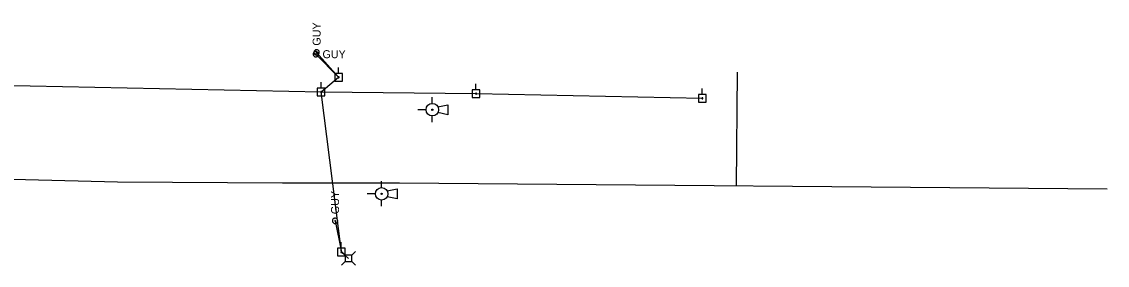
# Model space of a CAD drawing. Extents: x 596028 to 606371, y 330010 to 403088.
# Drawn here: x 603405 to 603927, y 360767 to 360884 of the extents above; entities that cross this region are included whole.
import ezdxf

# ---------------------------------------------------------------- set-up
doc = ezdxf.new("R2010")
doc.units = 0
for name, color, linetype in [('E_RR_Utility', 7, 'Continuous'), ('E_UTL_EGuyWire', 7, 'Continuous'), ('E_UTL_EPowerPole', 7, 'Continuous'), ('E_UTL_G_UG', 7, 'Continuous'), ('E_UTL_Overhead', 7, 'Continuous'), ('E_UTL_T', 7, 'Continuous')]:
    doc.layers.add(name, color=color, linetype=linetype)

msp = doc.modelspace()

# ---------------------------------------------------------------- linework, layer by layer
at = {"layer": 'E_RR_Utility'}
for points in [[(603602.55, 360844.58), (603602.55, 360847.58)], [(603599.55, 360841.58), (603595.59, 360841.58)], [(603605.21, 360842.97), (603610.05, 360843.98)], [(603610.05, 360843.98), (603610.05, 360839.18)], [(603602.55, 360835.58), (603602.55, 360838.58)], [(603610.05, 360839.18), (603605.21, 360840.19)], [(603578.18, 360804.23), (603578.18, 360807.23)], [(603575.18, 360801.23), (603571.22, 360801.23)], [(603580.84, 360802.62), (603585.68, 360803.63)], [(603585.68, 360798.83), (603580.84, 360799.84)], [(603585.68, 360803.63), (603585.68, 360798.83)], [(603578.18, 360795.23), (603578.18, 360798.23)]]:
    msp.add_lwpolyline(points, dxfattribs=at)
for centre, radius in [((603602.55, 360841.58), 3), ((603602.55, 360841.58), 0.3), ((603578.18, 360801.23), 3), ((603578.18, 360801.23), 0.3)]:
    msp.add_circle(centre, radius, dxfattribs=at)
at = {"layer": 'E_UTL_EGuyWire'}
for p, q in [((603546.53, 360868.22), (603557.51, 360857.14)), ((603546.92, 360869.11), (603557.51, 360857.14)), ((603555.77, 360788.24), (603558.81, 360773.24))]:
    msp.add_line(p, q, dxfattribs=at)
for points in [[(603547.82, 360868.22), (603547.79, 360868.46), (603547.72, 360868.7), (603547.61, 360868.91), (603547.46, 360869.1), (603547.28, 360869.26), (603547.07, 360869.39), (603546.84, 360869.47), (603546.59, 360869.5), (603546.35, 360869.49), (603546.11, 360869.43), (603545.89, 360869.33), (603545.69, 360869.19), (603545.52, 360869.01), (603545.39, 360868.81), (603545.3, 360868.58), (603545.26, 360868.34), (603545.26, 360868.1), (603545.3, 360867.86), (603545.39, 360867.63), (603545.52, 360867.42), (603545.69, 360867.25), (603545.89, 360867.11), (603546.11, 360867.01), (603546.35, 360866.95), (603546.59, 360866.94), (603546.84, 360866.97), (603547.07, 360867.05), (603547.28, 360867.17), (603547.46, 360867.33), (603547.61, 360867.52), (603547.72, 360867.74), (603547.79, 360867.98), (603547.82, 360868.22)], [(603546.92, 360870.39), (603546.68, 360870.37), (603546.45, 360870.3), (603546.23, 360870.19), (603546.04, 360870.04), (603545.88, 360869.85), (603545.76, 360869.64), (603545.68, 360869.41), (603545.64, 360869.17), (603545.65, 360868.93), (603545.71, 360868.69), (603545.81, 360868.47), (603545.95, 360868.27), (603546.13, 360868.1), (603546.33, 360867.97), (603546.56, 360867.88), (603546.8, 360867.83), (603547.04, 360867.83), (603547.28, 360867.88), (603547.51, 360867.97), (603547.72, 360868.1), (603547.89, 360868.27), (603548.03, 360868.47), (603548.14, 360868.69), (603548.19, 360868.93), (603548.2, 360869.17), (603548.17, 360869.41), (603548.09, 360869.64), (603547.97, 360869.85), (603547.81, 360870.04), (603547.62, 360870.19), (603547.4, 360870.3), (603547.17, 360870.37), (603546.92, 360870.39)], [(603546.69, 360868.22), (603546.69, 360868.25), (603546.68, 360868.28), (603546.67, 360868.3), (603546.65, 360868.33), (603546.63, 360868.35), (603546.6, 360868.36), (603546.57, 360868.37), (603546.54, 360868.38), (603546.51, 360868.38), (603546.48, 360868.37), (603546.45, 360868.36), (603546.43, 360868.34), (603546.41, 360868.32), (603546.39, 360868.29), (603546.38, 360868.26), (603546.37, 360868.23), (603546.37, 360868.2), (603546.38, 360868.17), (603546.39, 360868.14), (603546.41, 360868.12), (603546.43, 360868.1), (603546.45, 360868.08), (603546.48, 360868.07), (603546.51, 360868.06), (603546.54, 360868.06), (603546.57, 360868.06), (603546.6, 360868.07), (603546.63, 360868.09), (603546.65, 360868.11), (603546.67, 360868.13), (603546.68, 360868.16), (603546.69, 360868.19), (603546.69, 360868.22)], [(603546.92, 360869.27), (603546.89, 360869.27), (603546.86, 360869.26), (603546.84, 360869.24), (603546.81, 360869.22), (603546.79, 360869.2), (603546.78, 360869.17), (603546.77, 360869.15), (603546.76, 360869.12), (603546.76, 360869.09), (603546.77, 360869.06), (603546.78, 360869.03), (603546.8, 360869), (603546.82, 360868.98), (603546.85, 360868.97), (603546.88, 360868.95), (603546.91, 360868.95), (603546.94, 360868.95), (603546.97, 360868.95), (603547, 360868.97), (603547.02, 360868.98), (603547.04, 360869), (603547.06, 360869.03), (603547.07, 360869.06), (603547.08, 360869.09), (603547.08, 360869.12), (603547.08, 360869.15), (603547.07, 360869.17), (603547.05, 360869.2), (603547.03, 360869.22), (603547.01, 360869.24), (603546.98, 360869.26), (603546.95, 360869.27), (603546.92, 360869.27)], [(603555.77, 360789.52), (603555.53, 360789.5), (603555.3, 360789.43), (603555.08, 360789.32), (603554.89, 360789.17), (603554.73, 360788.98), (603554.61, 360788.77), (603554.53, 360788.54), (603554.49, 360788.3), (603554.5, 360788.06), (603554.56, 360787.82), (603554.66, 360787.6), (603554.8, 360787.4), (603554.98, 360787.23), (603555.18, 360787.1), (603555.41, 360787.01), (603555.65, 360786.96), (603555.89, 360786.96), (603556.13, 360787.01), (603556.36, 360787.1), (603556.57, 360787.23), (603556.74, 360787.4), (603556.88, 360787.6), (603556.99, 360787.82), (603557.04, 360788.06), (603557.05, 360788.3), (603557.02, 360788.54), (603556.94, 360788.77), (603556.82, 360788.98), (603556.66, 360789.17), (603556.47, 360789.32), (603556.25, 360789.43), (603556.02, 360789.5), (603555.77, 360789.52)], [(603555.77, 360788.4), (603555.74, 360788.4), (603555.71, 360788.39), (603555.69, 360788.37), (603555.66, 360788.35), (603555.64, 360788.33), (603555.63, 360788.31), (603555.62, 360788.28), (603555.61, 360788.25), (603555.61, 360788.22), (603555.62, 360788.19), (603555.63, 360788.16), (603555.65, 360788.13), (603555.67, 360788.11), (603555.7, 360788.1), (603555.73, 360788.08), (603555.76, 360788.08), (603555.79, 360788.08), (603555.82, 360788.08), (603555.85, 360788.1), (603555.87, 360788.11), (603555.89, 360788.13), (603555.91, 360788.16), (603555.92, 360788.19), (603555.93, 360788.22), (603555.93, 360788.25), (603555.93, 360788.28), (603555.92, 360788.31), (603555.9, 360788.33), (603555.88, 360788.35), (603555.86, 360788.37), (603555.83, 360788.39), (603555.8, 360788.4), (603555.77, 360788.4)]]:
    msp.add_lwpolyline(points, dxfattribs=at)
at = {"layer": 'E_UTL_EPowerPole'}
for points in [[(603559.32, 360858.98), (603555.64, 360858.98)], [(603555.64, 360858.98), (603555.64, 360855.29)], [(603557.75, 360857.14), (603557.75, 360857.18), (603557.73, 360857.23), (603557.71, 360857.27), (603557.69, 360857.3), (603557.65, 360857.33), (603557.61, 360857.36), (603557.57, 360857.37), (603557.52, 360857.38), (603557.48, 360857.37), (603557.43, 360857.36), (603557.39, 360857.34), (603557.36, 360857.32), (603557.33, 360857.29), (603557.3, 360857.25), (603557.28, 360857.21), (603557.28, 360857.16), (603557.28, 360857.12), (603557.28, 360857.07), (603557.3, 360857.03), (603557.33, 360856.99), (603557.36, 360856.96), (603557.39, 360856.93), (603557.43, 360856.91), (603557.48, 360856.9), (603557.52, 360856.9), (603557.57, 360856.91), (603557.61, 360856.92), (603557.65, 360856.94), (603557.69, 360856.97), (603557.71, 360857.01), (603557.73, 360857.05), (603557.75, 360857.09), (603557.75, 360857.14)], [(603557.48, 360858.98), (603557.48, 360861.89)], [(603559.32, 360855.29), (603559.32, 360858.98)], [(603550.93, 360851.95), (603547.25, 360851.95)], [(603547.25, 360851.95), (603547.25, 360848.26)], [(603549.09, 360851.95), (603549.09, 360854.86)], [(603550.93, 360848.26), (603550.93, 360851.95)], [(603555.64, 360855.29), (603559.32, 360855.29)], [(603623.57, 360851.15), (603623.57, 360854.06)], [(603547.25, 360848.26), (603550.93, 360848.26)], [(603549.36, 360850.11), (603549.36, 360850.15), (603549.34, 360850.2), (603549.32, 360850.24), (603549.3, 360850.27), (603549.26, 360850.3), (603549.22, 360850.33), (603549.18, 360850.34), (603549.13, 360850.35), (603549.09, 360850.34), (603549.04, 360850.33), (603549, 360850.31), (603548.97, 360850.29), (603548.94, 360850.26), (603548.91, 360850.22), (603548.89, 360850.18), (603548.89, 360850.13), (603548.89, 360850.09), (603548.89, 360850.04), (603548.91, 360850), (603548.94, 360849.96), (603548.97, 360849.93), (603549, 360849.9), (603549.04, 360849.88), (603549.09, 360849.87), (603549.13, 360849.87), (603549.18, 360849.88), (603549.22, 360849.89), (603549.26, 360849.91), (603549.3, 360849.94), (603549.32, 360849.98), (603549.34, 360850.02), (603549.36, 360850.06), (603549.36, 360850.11)], [(603625.41, 360851.15), (603621.73, 360851.15)], [(603621.73, 360851.15), (603621.73, 360847.46)], [(603621.73, 360847.46), (603625.41, 360847.46)], [(603623.84, 360849.31), (603623.84, 360849.35), (603623.82, 360849.4), (603623.8, 360849.44), (603623.78, 360849.47), (603623.74, 360849.5), (603623.7, 360849.53), (603623.66, 360849.54), (603623.61, 360849.55), (603623.57, 360849.54), (603623.52, 360849.53), (603623.48, 360849.51), (603623.45, 360849.49), (603623.42, 360849.46), (603623.39, 360849.42), (603623.37, 360849.38), (603623.37, 360849.33), (603623.37, 360849.29), (603623.37, 360849.24), (603623.39, 360849.2), (603623.42, 360849.16), (603623.45, 360849.13), (603623.48, 360849.1), (603623.52, 360849.08), (603623.57, 360849.07), (603623.61, 360849.07), (603623.66, 360849.08), (603623.7, 360849.09), (603623.74, 360849.11), (603623.78, 360849.14), (603623.8, 360849.18), (603623.82, 360849.22), (603623.84, 360849.26), (603623.84, 360849.31)], [(603625.41, 360847.46), (603625.41, 360851.15)], [(603734.26, 360848.89), (603730.58, 360848.89)], [(603730.58, 360848.89), (603730.58, 360845.2)], [(603732.69, 360847.05), (603732.69, 360847.09), (603732.67, 360847.14), (603732.65, 360847.18), (603732.63, 360847.21), (603732.59, 360847.24), (603732.55, 360847.27), (603732.51, 360847.28), (603732.46, 360847.29), (603732.42, 360847.28), (603732.37, 360847.27), (603732.33, 360847.25), (603732.3, 360847.23), (603732.27, 360847.2), (603732.24, 360847.16), (603732.22, 360847.12), (603732.22, 360847.07), (603732.22, 360847.03), (603732.22, 360846.98), (603732.24, 360846.94), (603732.27, 360846.9), (603732.3, 360846.87), (603732.33, 360846.84), (603732.37, 360846.82), (603732.42, 360846.81), (603732.46, 360846.81), (603732.51, 360846.82), (603732.55, 360846.83), (603732.59, 360846.85), (603732.63, 360846.88), (603732.65, 360846.92), (603732.67, 360846.96), (603732.69, 360847), (603732.69, 360847.05)], [(603732.42, 360848.89), (603732.42, 360851.8)], [(603734.26, 360845.2), (603734.26, 360848.89)], [(603730.58, 360845.2), (603734.26, 360845.2)], [(603560.62, 360775.08), (603556.94, 360775.08)], [(603556.94, 360775.08), (603556.94, 360771.39)], [(603558.78, 360775.08), (603558.78, 360777.99)], [(603560.62, 360771.39), (603560.62, 360775.08)], [(603556.94, 360771.39), (603560.62, 360771.39)], [(603559.05, 360773.24), (603559.05, 360773.28), (603559.03, 360773.33), (603559.01, 360773.37), (603558.99, 360773.4), (603558.95, 360773.43), (603558.91, 360773.46), (603558.87, 360773.47), (603558.82, 360773.48), (603558.78, 360773.47), (603558.73, 360773.46), (603558.69, 360773.44), (603558.66, 360773.42), (603558.63, 360773.39), (603558.6, 360773.35), (603558.58, 360773.31), (603558.58, 360773.26), (603558.58, 360773.22), (603558.58, 360773.17), (603558.6, 360773.13), (603558.63, 360773.09), (603558.66, 360773.06), (603558.69, 360773.03), (603558.73, 360773.01), (603558.78, 360773), (603558.82, 360773), (603558.87, 360773.01), (603558.91, 360773.02), (603558.95, 360773.04), (603558.99, 360773.07), (603559.01, 360773.11), (603559.03, 360773.15), (603559.05, 360773.19), (603559.05, 360773.24)]]:
    msp.add_lwpolyline(points, dxfattribs=at)
at = {"layer": 'E_UTL_G_UG'}
for p, q in [((603748.93, 360805.14), (603749.39, 360859.57)), ((603586.85, 360806.49), (603927.22, 360803.65))]:
    msp.add_line(p, q, dxfattribs=at)
msp.add_lwpolyline([(602880.91, 360781.7), (602883.36, 360784.89), (602895.4, 360794.5), (602909.87, 360806.49), (602916.07, 360811.66), (602950.68, 360809.98), (602967.31, 360808.83), (602997.49, 360809.87), (603047.17, 360810.75), (603092.16, 360810.9), (603177.98, 360810.32), (603233.66, 360809.94), (603270.68, 360809.95), (603323.81, 360808.6), (603373.52, 360808.54), (603406.88, 360808.08), (603451.06, 360806.94), (603530.49, 360806.54), (603586.85, 360806.49)], dxfattribs=at)
at = {"layer": 'E_UTL_Overhead'}
for points in [[(601807.71, 360883.13), (601833.63, 360883.8), (602115.93, 360855.37), (602246.87, 360854.67), (602332.74, 360857.28), (602428.19, 360864), (602527.43, 360871.22), (602631.31, 360878.48), (602913.92, 360876.29), (603065.72, 360873.77), (603217.24, 360872.56), (603377.89, 360853.65), (603549.12, 360850.11), (603623.6, 360849.31), (603732.45, 360847.05)], [(603562.25, 360770.23), (603558.81, 360773.24), (603549.12, 360850.11), (603557.51, 360857.14)]]:
    msp.add_lwpolyline(points, dxfattribs=at)
at = {"layer": 'E_UTL_T'}
for points in [[(603560.7, 360771.78), (603558.95, 360773.53)], [(603563.8, 360771.78), (603565.55, 360773.53)], [(603560.7, 360768.68), (603558.95, 360766.93)], [(603563.8, 360771.78), (603560.7, 360771.78)], [(603560.7, 360771.78), (603560.7, 360768.68)], [(603560.7, 360768.68), (603563.8, 360768.68)], [(603563.8, 360768.68), (603563.8, 360771.78)], [(603563.8, 360768.68), (603565.55, 360766.93)]]:
    msp.add_lwpolyline(points, dxfattribs=at)

# ---------------------------------------------------------------- texts
at = {"layer": 'E_UTL_EGuyWire'}
for p in [(603548.85, 360872.32), (603557.7, 360791.45)]:
    msp.add_text('GUY', height=3.85, rotation=90, dxfattribs=at).set_placement(p)
msp.add_text('GUY', height=3.85, dxfattribs=at).set_placement((603549.74, 360866.29))

doc.saveas('drawing.dxf')
